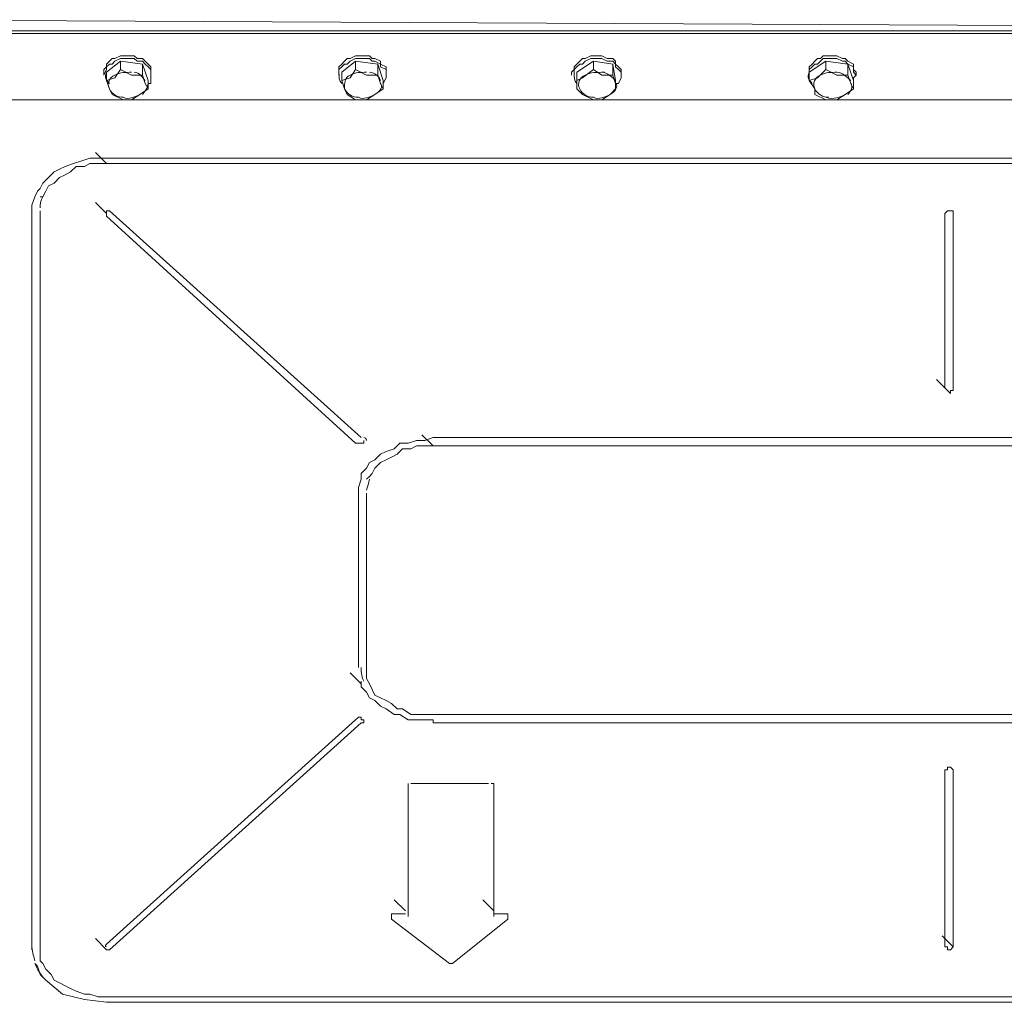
# Model space of a CAD drawing. Header units: millimetres. Extents: x -300186 to 535068, y -28581 to 763298.
# Tile 257 of 405: x 12716 to 13135, y 190274 to 190692. Entities that reach past the tile are written whole.
import ezdxf

# ---------------------------------------------------------------- set-up
doc = ezdxf.new("R2010")
doc.units = ezdxf.units.MM
doc.header["$LTSCALE"] = 10
doc.layers.add('koty', color=6, linetype='Continuous', lineweight=9)
doc.layers.add('NS_tenka', color=252, linetype='Continuous', lineweight=18)
doc.layers.add('popisky', color=6, linetype='Continuous')

# ---------------------------------------------------------------- blocks, each defined once
blk = doc.blocks.new('A$C12ac11e3')
at = {"layer": 'NS_tenka'}
for p, q in [((-914.61, 4290.83), (22.25, 4286.12)), ((-909.89, 4286.12), (22.25, 4286.12)), ((-909.89, 4284.94), (22.25, 4284.94)), ((22.25, 4284.94), (-909.89, 4284.94)), ((-799.12, 4286.12), (-799.12, 4286.12)), ((-799.12, 4286.12), (-799.12, 4286.12)), ((-799.12, 4286.12), (-794.41, 4286.12)), ((-794.41, 4286.12), (-788.51, 4286.12)), ((-788.51, 4286.12), (-788.51, 4286.12)), ((-788.51, 4286.12), (-788.51, 4286.12)), ((-694.24, 4286.12), (-698.95, 4286.12)), ((-698.95, 4286.12), (-698.95, 4286.12)), ((-698.95, 4286.12), (-698.95, 4286.12)), ((-688.35, 4286.12), (-694.24, 4286.12)), ((-688.35, 4286.12), (-688.35, 4286.12)), ((-688.35, 4286.12), (-688.35, 4286.12)), ((-594.07, 4286.12), (-598.79, 4286.12)), ((-598.79, 4286.12), (-598.79, 4286.12)), ((-598.79, 4286.12), (-598.79, 4286.12)), ((-589.36, 4286.12), (-594.07, 4286.12)), ((-589.36, 4286.12), (-589.36, 4286.12)), ((-589.36, 4286.12), (-589.36, 4286.12)), ((-498.62, 4286.12), (-499.8, 4286.12)), ((-498.62, 4286.12), (-498.62, 4286.12)), ((-493.91, 4286.12), (-498.62, 4286.12)), ((-489.19, 4286.12), (-493.91, 4286.12)), ((-489.19, 4286.12), (-489.19, 4286.12)), ((-489.19, 4286.12), (-489.19, 4286.12)), ((-801.48, 4273.15), (-800.3, 4274.33)), ((-800.3, 4274.33), (-799.12, 4274.33)), ((-799.12, 4274.33), (-796.76, 4275.51)), ((-799.12, 4273.15), (-796.76, 4274.33)), ((-796.76, 4275.51), (-794.41, 4275.51)), ((-796.76, 4274.33), (-794.41, 4274.33)), ((-794.41, 4275.51), (-793.23, 4275.51)), ((-794.41, 4274.33), (-793.23, 4274.33)), ((-793.23, 4275.51), (-790.87, 4275.51)), ((-793.23, 4274.33), (-790.87, 4274.33)), ((-790.87, 4275.51), (-789.69, 4274.33)), ((-790.87, 4274.33), (-789.69, 4273.15)), ((-789.69, 4274.33), (-787.33, 4274.33)), ((-787.33, 4274.33), (-786.16, 4273.15)), ((-701.31, 4273.15), (-700.13, 4274.33)), ((-700.13, 4274.33), (-698.95, 4274.33)), ((-698.95, 4274.33), (-696.6, 4275.51)), ((-698.95, 4273.15), (-696.6, 4274.33)), ((-696.6, 4275.51), (-694.24, 4275.51)), ((-696.6, 4274.33), (-694.24, 4274.33)), ((-694.24, 4275.51), (-693.06, 4275.51)), ((-694.24, 4274.33), (-693.06, 4274.33)), ((-693.06, 4275.51), (-690.7, 4275.51)), ((-693.06, 4274.33), (-690.7, 4274.33)), ((-690.7, 4275.51), (-689.53, 4274.33)), ((-690.7, 4274.33), (-689.53, 4273.15)), ((-689.53, 4274.33), (-688.35, 4274.33)), ((-688.35, 4274.33), (-685.99, 4273.15)), ((-601.14, 4273.15), (-599.96, 4274.33)), ((-599.96, 4274.33), (-598.79, 4274.33)), ((-598.79, 4274.33), (-596.43, 4275.51)), ((-598.79, 4273.15), (-596.43, 4274.33)), ((-596.43, 4275.51), (-595.25, 4275.51)), ((-596.43, 4274.33), (-595.25, 4274.33)), ((-595.25, 4275.51), (-592.89, 4275.51)), ((-595.25, 4274.33), (-592.89, 4274.33)), ((-592.89, 4275.51), (-591.72, 4275.51)), ((-592.89, 4274.33), (-591.72, 4274.33)), ((-591.72, 4275.51), (-589.36, 4274.33)), ((-591.72, 4274.33), (-589.36, 4273.15)), ((-589.36, 4274.33), (-587, 4274.33)), ((-587, 4274.33), (-585.82, 4273.15)), ((-500.98, 4273.15), (-499.8, 4274.33)), ((-499.8, 4274.33), (-498.62, 4274.33)), ((-498.62, 4274.33), (-497.44, 4275.51)), ((-498.62, 4273.15), (-497.44, 4274.33)), ((-497.44, 4275.51), (-495.08, 4275.51)), ((-497.44, 4274.33), (-495.08, 4274.33)), ((-495.08, 4275.51), (-492.73, 4275.51)), ((-495.08, 4274.33), (-492.73, 4274.33)), ((-492.73, 4275.51), (-491.55, 4275.51)), ((-492.73, 4274.33), (-491.55, 4274.33)), ((-491.55, 4275.51), (-489.19, 4274.33)), ((-491.55, 4274.33), (-489.19, 4273.15)), ((-489.19, 4274.33), (-488.01, 4274.33)), ((-488.01, 4274.33), (-486.84, 4273.15)), ((-803.83, 4269.62), (-802.65, 4270.8)), ((-802.65, 4268.44), (-796.76, 4273.15)), ((-802.65, 4271.97), (-801.48, 4273.15)), ((-802.65, 4270.8), (-801.48, 4271.97)), ((-802.65, 4270.8), (-802.65, 4271.97)), ((-802.65, 4269.62), (-802.65, 4270.8)), ((-801.48, 4271.97), (-800.3, 4271.97)), ((-800.3, 4271.97), (-799.12, 4273.15)), ((-796.76, 4273.15), (-796.76, 4269.62)), ((-796.76, 4273.15), (-787.33, 4271.97)), ((-789.69, 4273.15), (-787.33, 4273.15)), ((-787.33, 4273.15), (-786.16, 4271.97)), ((-787.33, 4271.97), (-787.33, 4267.26)), ((-787.33, 4271.97), (-784.98, 4264.9)), ((-786.16, 4273.15), (-784.98, 4271.97)), ((-786.16, 4271.97), (-784.98, 4270.8)), ((-784.98, 4271.97), (-783.8, 4270.8)), ((-784.98, 4270.8), (-783.8, 4269.62)), ((-783.8, 4270.8), (-783.8, 4269.62)), ((-703.67, 4270.8), (-702.49, 4271.97)), ((-703.67, 4269.62), (-702.49, 4270.8)), ((-703.67, 4269.62), (-703.67, 4270.8)), ((-702.49, 4268.44), (-696.6, 4273.15)), ((-702.49, 4271.97), (-701.31, 4273.15)), ((-702.49, 4270.8), (-701.31, 4271.97)), ((-701.31, 4271.97), (-700.13, 4271.97)), ((-700.13, 4271.97), (-698.95, 4273.15)), ((-696.6, 4273.15), (-696.6, 4269.62)), ((-696.6, 4273.15), (-687.17, 4271.97)), ((-689.53, 4273.15), (-688.35, 4273.15)), ((-688.35, 4273.15), (-685.99, 4271.97)), ((-687.17, 4271.97), (-687.17, 4267.26)), ((-687.17, 4271.97), (-684.81, 4264.9)), ((-685.99, 4273.15), (-685.99, 4271.97)), ((-685.99, 4271.97), (-685.99, 4270.8)), ((-685.99, 4271.97), (-683.63, 4270.8)), ((-685.99, 4270.8), (-683.63, 4269.62)), ((-683.63, 4270.8), (-683.63, 4269.62)), ((-603.5, 4270.8), (-602.32, 4271.97)), ((-603.5, 4269.62), (-602.32, 4270.8)), ((-603.5, 4269.62), (-603.5, 4270.8)), ((-602.32, 4268.44), (-595.25, 4273.15)), ((-602.32, 4271.97), (-601.14, 4273.15)), ((-602.32, 4270.8), (-601.14, 4271.97)), ((-601.14, 4271.97), (-599.96, 4271.97)), ((-599.96, 4271.97), (-598.79, 4273.15)), ((-595.25, 4273.15), (-595.25, 4269.62)), ((-595.25, 4273.15), (-587, 4271.97)), ((-589.36, 4273.15), (-587, 4273.15)), ((-587, 4273.15), (-585.82, 4271.97)), ((-587, 4271.97), (-587, 4267.26)), ((-587, 4271.97), (-585.82, 4264.9)), ((-585.82, 4273.15), (-585.82, 4271.97)), ((-585.82, 4271.97), (-585.82, 4270.8)), ((-585.82, 4271.97), (-584.64, 4270.8)), ((-585.82, 4270.8), (-584.64, 4269.62)), ((-584.64, 4270.8), (-583.47, 4269.62)), ((-503.33, 4268.44), (-496.26, 4273.15)), ((-503.33, 4270.8), (-502.15, 4271.97)), ((-503.33, 4269.62), (-502.15, 4270.8)), ((-503.33, 4269.62), (-503.33, 4270.8)), ((-502.15, 4271.97), (-500.98, 4273.15)), ((-502.15, 4270.8), (-500.98, 4271.97)), ((-500.98, 4271.97), (-499.8, 4271.97)), ((-499.8, 4271.97), (-498.62, 4273.15)), ((-496.26, 4273.15), (-496.26, 4269.62)), ((-496.26, 4273.15), (-486.84, 4271.97)), ((-489.19, 4273.15), (-488.01, 4273.15)), ((-488.01, 4273.15), (-486.84, 4271.97)), ((-486.84, 4273.15), (-484.48, 4271.97)), ((-486.84, 4271.97), (-486.84, 4267.26)), ((-486.84, 4271.97), (-484.48, 4264.9)), ((-486.84, 4271.97), (-484.48, 4270.8)), ((-484.48, 4271.97), (-484.48, 4270.8)), ((-484.48, 4270.8), (-484.48, 4269.62)), ((-484.48, 4270.8), (-484.48, 4269.62)), ((-803.83, 4267.26), (-802.65, 4269.62)), ((-803.83, 4268.44), (-803.83, 4269.62)), ((-803.83, 4268.44), (-803.83, 4267.26)), ((-803.83, 4267.26), (-803.83, 4267.26)), ((-802.65, 4264.9), (-802.65, 4268.44)), ((-799.12, 4266.08), (-802.65, 4264.9)), ((-796.76, 4269.62), (-799.12, 4266.08)), ((-792.05, 4267.26), (-796.76, 4269.62)), ((-796.76, 4269.62), (-796.76, 4269.62)), ((-787.33, 4267.26), (-792.05, 4267.26)), ((-786.16, 4263.73), (-787.33, 4267.26)), ((-787.33, 4267.26), (-787.33, 4267.26)), ((-783.8, 4269.62), (-783.8, 4268.44)), ((-783.8, 4269.62), (-783.8, 4268.44)), ((-783.8, 4267.26), (-783.8, 4268.44)), ((-783.8, 4268.44), (-783.8, 4268.44)), ((-783.8, 4268.44), (-783.8, 4267.26)), ((-783.8, 4267.26), (-783.8, 4266.08)), ((-783.8, 4266.08), (-783.8, 4263.73)), ((-703.67, 4267.26), (-703.67, 4269.62)), ((-703.67, 4268.44), (-703.67, 4269.62)), ((-703.67, 4268.44), (-703.67, 4267.26)), ((-703.67, 4267.26), (-703.67, 4267.26)), ((-702.49, 4264.9), (-702.49, 4268.44)), ((-698.95, 4266.08), (-702.49, 4264.9)), ((-696.6, 4269.62), (-698.95, 4266.08)), ((-691.88, 4267.26), (-696.6, 4269.62)), ((-696.6, 4269.62), (-696.6, 4269.62)), ((-687.17, 4267.26), (-691.88, 4267.26)), ((-685.99, 4263.73), (-687.17, 4267.26)), ((-687.17, 4267.26), (-687.17, 4267.26)), ((-683.63, 4266.08), (-684.81, 4263.73)), ((-683.63, 4269.62), (-683.63, 4268.44)), ((-683.63, 4269.62), (-683.63, 4268.44)), ((-683.63, 4267.26), (-683.63, 4268.44)), ((-683.63, 4268.44), (-683.63, 4268.44)), ((-683.63, 4268.44), (-683.63, 4267.26)), ((-683.63, 4267.26), (-683.63, 4266.08)), ((-604.68, 4268.44), (-603.5, 4269.62)), ((-604.68, 4268.44), (-604.68, 4267.26)), ((-604.68, 4267.26), (-604.68, 4267.26)), ((-603.5, 4267.26), (-603.5, 4269.62)), ((-602.32, 4264.9), (-602.32, 4268.44)), ((-599.96, 4266.08), (-602.32, 4264.9)), ((-595.25, 4269.62), (-599.96, 4266.08)), ((-591.72, 4267.26), (-595.25, 4269.62)), ((-595.25, 4269.62), (-595.25, 4269.62)), ((-587, 4267.26), (-591.72, 4267.26)), ((-585.82, 4263.73), (-587, 4267.26)), ((-587, 4267.26), (-587, 4267.26)), ((-584.64, 4269.62), (-583.47, 4268.44)), ((-583.47, 4266.08), (-584.64, 4263.73)), ((-583.47, 4269.62), (-583.47, 4268.44)), ((-583.47, 4267.26), (-583.47, 4268.44)), ((-583.47, 4268.44), (-583.47, 4268.44)), ((-583.47, 4268.44), (-583.47, 4267.26)), ((-583.47, 4267.26), (-583.47, 4266.08)), ((-503.33, 4267.26), (-503.33, 4269.62)), ((-503.33, 4268.44), (-503.33, 4269.62)), ((-503.33, 4268.44), (-503.33, 4267.26)), ((-503.33, 4264.9), (-503.33, 4268.44)), ((-503.33, 4267.26), (-503.33, 4267.26)), ((-499.8, 4266.08), (-503.33, 4264.9)), ((-496.26, 4269.62), (-499.8, 4266.08)), ((-491.55, 4267.26), (-496.26, 4269.62)), ((-496.26, 4269.62), (-496.26, 4269.62)), ((-486.84, 4267.26), (-491.55, 4267.26)), ((-485.66, 4263.73), (-486.84, 4267.26)), ((-486.84, 4267.26), (-486.84, 4267.26)), ((-484.48, 4269.62), (-484.48, 4268.44)), ((-484.48, 4269.62), (-483.3, 4268.44)), ((-484.48, 4268.44), (-483.3, 4267.26)), ((-483.3, 4267.26), (-484.48, 4266.08)), ((-484.48, 4266.08), (-484.48, 4263.73)), ((-483.3, 4267.26), (-483.3, 4268.44)), ((-483.3, 4268.44), (-483.3, 4268.44)), ((-802.65, 4264.9), (-801.48, 4261.37)), ((-801.48, 4261.37), (-801.48, 4261.37)), ((-801.48, 4261.37), (-800.3, 4259.01)), ((-788.51, 4259.01), (-784.98, 4261.37)), ((-784.98, 4261.37), (-786.16, 4263.73)), ((-784.98, 4264.9), (-784.98, 4261.37)), ((-783.8, 4263.73), (-784.98, 4263.73)), ((-784.98, 4261.37), (-784.98, 4261.37)), ((-702.49, 4264.9), (-701.31, 4261.37)), ((-701.31, 4261.37), (-701.31, 4261.37)), ((-701.31, 4261.37), (-700.13, 4259.01)), ((-688.35, 4259.01), (-684.81, 4261.37)), ((-684.81, 4261.37), (-685.99, 4263.73)), ((-684.81, 4264.9), (-684.81, 4261.37)), ((-684.81, 4261.37), (-684.81, 4261.37)), ((-602.32, 4264.9), (-602.32, 4261.37)), ((-602.32, 4261.37), (-602.32, 4261.37)), ((-602.32, 4261.37), (-599.96, 4259.01)), ((-588.18, 4259.01), (-585.82, 4261.37)), ((-585.82, 4264.9), (-585.82, 4261.37)), ((-585.82, 4261.37), (-585.82, 4263.73)), ((-584.64, 4263.73), (-585.82, 4263.73)), ((-585.82, 4261.37), (-585.82, 4261.37)), ((-503.33, 4264.9), (-500.98, 4261.37)), ((-500.98, 4261.37), (-500.98, 4261.37)), ((-500.98, 4261.37), (-500.98, 4259.01)), ((-488.01, 4259.01), (-484.48, 4261.37)), ((-484.48, 4261.37), (-485.66, 4263.73)), ((-484.48, 4264.9), (-484.48, 4261.37)), ((-484.48, 4261.37), (-484.48, 4261.37)), ((-800.3, 4259.01), (-795.58, 4256.65)), ((-792.05, 4256.65), (-788.51, 4259.01)), ((-700.13, 4259.01), (-696.6, 4256.65)), ((-691.88, 4256.65), (-688.35, 4259.01)), ((-599.96, 4259.01), (-595.25, 4256.65)), ((-591.72, 4256.65), (-588.18, 4259.01)), ((-500.98, 4259.01), (-496.26, 4256.65)), ((-491.55, 4256.65), (-488.01, 4259.01)), ((-17.82, 4256.65), (-869.83, 4256.65)), ((-795.58, 4256.65), (-792.05, 4256.65)), ((-696.6, 4256.65), (-691.88, 4256.65)), ((-595.25, 4256.65), (-591.72, 4256.65)), ((-496.26, 4256.65), (-491.55, 4256.65)), ((-802.65, 4229.55), (-807.37, 4234.26)), ((-807.37, 4234.26), (-807.37, 4234.26)), ((-820.33, 4228.37), (-822.69, 4227.19)), ((-816.8, 4229.55), (-820.33, 4228.37)), ((-817.97, 4226.02), (-815.62, 4228.37)), ((-813.26, 4230.73), (-816.8, 4229.55)), ((-815.62, 4228.37), (-812.08, 4228.37)), ((-809.73, 4231.91), (-813.26, 4230.73)), ((-812.08, 4228.37), (-809.73, 4229.55)), ((-806.19, 4231.91), (-809.73, 4231.91)), ((-809.73, 4229.55), (-806.19, 4229.55)), ((-802.65, 4231.91), (-806.19, 4231.91)), ((-806.19, 4229.55), (-802.65, 4229.55)), ((-84.99, 4231.91), (-802.65, 4231.91)), ((-802.65, 4229.55), (-84.99, 4229.55)), ((-827.4, 4223.66), (-829.76, 4221.3)), ((-825.04, 4226.02), (-827.4, 4223.66)), ((-822.69, 4227.19), (-825.04, 4226.02)), ((-825.04, 4221.3), (-822.69, 4223.66)), ((-822.69, 4223.66), (-820.33, 4224.84)), ((-820.33, 4224.84), (-817.97, 4226.02)), ((-829.76, 4221.3), (-830.94, 4218.95)), ((-828.58, 4217.77), (-827.4, 4220.12)), ((-827.4, 4220.12), (-825.04, 4221.3)), ((-833.29, 4215.41), (-834.47, 4211.87)), ((-832.12, 4217.77), (-833.29, 4215.41)), ((-830.94, 4218.95), (-832.12, 4217.77)), ((-830.94, 4215.41), (-829.76, 4215.41)), ((-829.76, 4215.41), (-828.58, 4217.77)), ((-834.47, 4211.87), (-834.47, 4209.52)), ((-802.65, 4208.34), (-807.37, 4213.05)), ((-807.37, 4213.05), (-807.37, 4213.05)), ((-834.47, 4209.52), (-834.47, 3894.88)), ((-830.94, 4209.52), (-830.94, 3894.88)), ((-802.65, 4208.34), (-802.65, 4209.52)), ((-802.65, 4209.52), (-802.65, 4209.52)), ((-802.65, 4209.52), (-801.48, 4209.52)), ((-802.65, 4208.34), (-802.65, 4207.16)), ((-802.65, 4207.16), (-802.65, 4207.16)), ((-802.65, 4207.16), (-696.6, 4110.53)), ((-801.48, 4209.52), (-801.48, 4209.52)), ((-801.48, 4209.52), (-694.24, 4112.89)), ((-445.59, 4208.34), (-444.41, 4209.52)), ((-445.59, 4134.1), (-445.59, 4208.34)), ((-444.41, 4209.52), (-444.41, 4209.52)), ((-444.41, 4209.52), (-443.23, 4209.52)), ((-443.23, 4209.52), (-443.23, 4209.52)), ((-443.23, 4209.52), (-442.05, 4209.52)), ((-442.05, 4209.52), (-442.05, 4208.34)), ((-442.05, 4208.34), (-442.05, 4134.1)), ((-444.41, 4132.92), (-449.13, 4137.63)), ((-449.13, 4137.63), (-443.23, 4131.74)), ((-444.41, 4132.92), (-445.59, 4134.1)), ((-445.59, 4134.1), (-445.59, 4134.1)), ((-443.23, 4131.74), (-443.23, 4132.92)), ((-443.23, 4132.92), (-442.05, 4132.92)), ((-442.05, 4134.1), (-442.05, 4132.92)), ((-442.05, 4134.1), (-442.05, 4134.1)), ((-442.05, 4132.92), (-442.05, 4132.92)), ((-696.6, 4110.53), (-696.6, 4110.53)), ((-696.6, 4110.53), (-694.24, 4110.53)), ((-694.24, 4112.89), (-694.24, 4112.89)), ((-694.24, 4110.53), (-693.06, 4110.53)), ((-693.06, 4110.53), (-693.06, 4111.71)), ((-693.06, 4111.71), (-693.06, 4111.71)), ((-680.1, 4108.17), (-677.74, 4110.53)), ((-677.74, 4110.53), (-674.21, 4110.53)), ((-674.21, 4110.53), (-670.67, 4111.71)), ((-670.67, 4111.71), (-667.13, 4111.71)), ((-663.6, 4109.35), (-668.31, 4114.06)), ((-668.31, 4114.06), (-668.31, 4114.06)), ((-667.13, 4111.71), (-663.6, 4112.89)), ((-663.6, 4112.89), (-224.04, 4112.89)), ((-685.99, 4105.82), (-683.63, 4106.99)), ((-683.63, 4106.99), (-680.1, 4108.17)), ((-678.92, 4105.82), (-676.56, 4108.17)), ((-676.56, 4108.17), (-673.03, 4108.17)), ((-673.03, 4108.17), (-670.67, 4109.35)), ((-670.67, 4109.35), (-667.13, 4109.35)), ((-667.13, 4109.35), (-663.6, 4109.35)), ((-663.6, 4109.35), (-224.04, 4109.35)), ((-691.88, 4099.92), (-690.7, 4102.28)), ((-690.7, 4102.28), (-688.35, 4103.46)), ((-688.35, 4103.46), (-685.99, 4105.82)), ((-688.35, 4099.92), (-685.99, 4102.28)), ((-685.99, 4102.28), (-683.63, 4103.46)), ((-683.63, 4103.46), (-681.28, 4104.64)), ((-681.28, 4104.64), (-678.92, 4105.82)), ((-694.24, 4097.57), (-691.88, 4099.92)), ((-689.53, 4097.57), (-688.35, 4099.92)), ((-695.42, 4091.67), (-694.24, 4095.21)), ((-694.24, 4095.21), (-694.24, 4097.57)), ((-691.88, 4095.21), (-690.7, 4096.39)), ((-690.7, 4096.39), (-689.53, 4097.57)), ((-695.42, 4089.32), (-695.42, 4091.67)), ((-695.42, 4015.08), (-695.42, 4089.32)), ((-695.42, 4089.32), (-695.42, 4089.32)), ((-691.88, 4015.08), (-691.88, 4089.32)), ((-691.88, 4012.72), (-691.88, 4015.08)), ((-694.24, 4008.01), (-698.95, 4012.72)), ((-698.95, 4012.72), (-698.95, 4012.72)), ((-691.88, 4010.36), (-691.88, 4012.72)), ((-690.7, 4008.01), (-691.88, 4010.36)), ((-694.24, 4009.18), (-694.24, 4008.01)), ((-694.24, 4008.01), (-694.24, 4008.01)), ((-694.24, 4008.01), (-694.24, 4006.83)), ((-694.24, 4006.83), (-691.88, 4004.47)), ((-689.53, 4005.65), (-690.7, 4008.01)), ((-688.35, 4003.29), (-689.53, 4005.65)), ((-691.88, 4004.47), (-690.7, 4002.11)), ((-690.7, 4002.11), (-688.35, 4000.94)), ((-685.99, 4002.11), (-688.35, 4003.29)), ((-683.63, 4000.94), (-685.99, 4002.11)), ((-688.35, 4000.94), (-685.99, 3998.58)), ((-685.99, 3998.58), (-683.63, 3997.4)), ((-681.28, 3999.76), (-683.63, 4000.94)), ((-683.63, 3997.4), (-680.1, 3995.04)), ((-678.92, 3997.4), (-681.28, 3999.76)), ((-676.56, 3997.4), (-678.92, 3997.4)), ((-673.03, 3995.04), (-676.56, 3997.4)), ((-696.6, 3992.69), (-695.42, 3993.86)), ((-695.42, 3993.86), (-694.24, 3993.86)), ((-694.24, 3993.86), (-694.24, 3992.69)), ((-680.1, 3995.04), (-677.74, 3995.04)), ((-677.74, 3995.04), (-674.21, 3992.69)), ((-670.67, 3995.04), (-673.03, 3995.04)), ((-667.13, 3995.04), (-670.67, 3995.04)), ((-663.6, 3995.04), (-667.13, 3995.04)), ((-224.04, 3995.04), (-663.6, 3995.04)), ((-802.65, 3897.23), (-696.6, 3992.69)), ((-801.48, 3894.88), (-694.24, 3991.51)), ((-694.24, 3992.69), (-693.06, 3992.69)), ((-694.24, 3991.51), (-693.06, 3991.51)), ((-694.24, 3991.51), (-694.24, 3991.51)), ((-693.06, 3991.51), (-693.06, 3992.69)), ((-693.06, 3992.69), (-693.06, 3992.69)), ((-693.06, 3992.69), (-693.06, 3992.69)), ((-693.06, 3991.51), (-693.06, 3991.51)), ((-674.21, 3992.69), (-670.67, 3992.69)), ((-670.67, 3992.69), (-667.13, 3992.69)), ((-667.13, 3992.69), (-663.6, 3992.69)), ((-663.6, 3992.69), (-663.6, 3991.51)), ((-663.6, 3991.51), (-224.04, 3991.51)), ((-444.41, 3971.47), (-444.41, 3972.65)), ((-444.41, 3972.65), (-444.41, 3972.65)), ((-444.41, 3972.65), (-443.23, 3972.65)), ((-443.23, 3972.65), (-443.23, 3972.65)), ((-443.23, 3972.65), (-442.05, 3971.47)), ((-445.59, 3896.06), (-445.59, 3971.47)), ((-445.59, 3971.47), (-444.41, 3971.47)), ((-442.05, 3971.47), (-442.05, 3896.06)), ((-674.21, 3965.58), (-674.21, 3964.4)), ((-674.21, 3964.4), (-674.21, 3964.4)), ((-674.21, 3909.02), (-674.21, 3964.4)), ((-674.21, 3964.4), (-674.21, 3964.4)), ((-673.03, 3965.58), (-640.03, 3965.58)), ((-640.03, 3965.58), (-640.03, 3965.58)), ((-637.67, 3965.58), (-637.67, 3964.4)), ((-637.67, 3964.4), (-637.67, 3964.4)), ((-637.67, 3964.4), (-637.67, 3909.02)), ((-675.38, 3911.37), (-680.1, 3916.09)), ((-680.1, 3916.09), (-680.1, 3916.09)), ((-637.67, 3911.37), (-642.39, 3916.09)), ((-642.39, 3916.09), (-642.39, 3916.09)), ((-681.28, 3909.02), (-681.28, 3910.2)), ((-681.28, 3910.2), (-680.1, 3910.2)), ((-680.1, 3910.2), (-680.1, 3910.2)), ((-680.1, 3910.2), (-675.38, 3910.2)), ((-637.67, 3910.2), (-632.96, 3910.2)), ((-632.96, 3910.2), (-631.78, 3910.2)), ((-631.78, 3910.2), (-631.78, 3910.2)), ((-631.78, 3910.2), (-631.78, 3909.02)), ((-681.28, 3909.02), (-681.28, 3907.84)), ((-681.28, 3907.84), (-681.28, 3907.84)), ((-681.28, 3907.84), (-681.28, 3907.84)), ((-681.28, 3907.84), (-681.28, 3907.84)), ((-681.28, 3907.84), (-656.53, 3888.98)), ((-655.35, 3888.98), (-631.78, 3907.84)), ((-637.67, 3909.02), (-637.67, 3909.02)), ((-631.78, 3907.84), (-631.78, 3909.02)), ((-631.78, 3909.02), (-631.78, 3909.02)), ((-631.78, 3907.84), (-631.78, 3907.84)), ((-631.78, 3907.84), (-631.78, 3907.84)), ((-631.78, 3907.84), (-631.78, 3907.84)), ((-442.05, 3896.06), (-446.77, 3900.77)), ((-446.77, 3900.77), (-446.77, 3900.77)), ((-802.65, 3894.88), (-807.37, 3899.59)), ((-807.37, 3899.59), (-807.37, 3899.59)), ((-830.94, 3894.88), (-830.94, 3892.52)), ((-830.94, 3892.52), (-830.94, 3890.16)), ((-802.65, 3894.88), (-802.65, 3894.88)), ((-802.65, 3894.88), (-801.48, 3894.88)), ((-444.41, 3896.06), (-445.59, 3896.06)), ((-445.59, 3896.06), (-445.59, 3896.06)), ((-444.41, 3896.06), (-444.41, 3894.88)), ((-444.41, 3894.88), (-443.23, 3894.88)), ((-444.41, 3894.88), (-444.41, 3894.88)), ((-443.23, 3894.88), (-442.05, 3896.06)), ((-443.23, 3894.88), (-443.23, 3894.88)), ((-442.05, 3896.06), (-442.05, 3896.06)), ((-833.29, 3888.98), (-832.12, 3887.81)), ((-833.29, 3888.98), (-833.29, 3888.98)), ((-833.29, 3888.98), (-833.29, 3888.98)), ((-830.94, 3890.16), (-829.76, 3888.98)), ((-829.76, 3888.98), (-828.58, 3886.63)), ((-656.53, 3888.98), (-656.53, 3888.98)), ((-656.53, 3888.98), (-655.35, 3888.98)), ((-655.35, 3888.98), (-655.35, 3888.98)), ((-832.12, 3887.81), (-830.94, 3884.27)), ((-830.94, 3884.27), (-828.58, 3881.91)), ((-828.58, 3886.63), (-826.22, 3884.27)), ((-826.22, 3884.27), (-825.04, 3881.91)), ((-828.58, 3881.91), (-821.51, 3876.02)), ((-825.04, 3881.91), (-822.69, 3880.74)), ((-822.69, 3880.74), (-820.33, 3879.56)), ((-821.51, 3876.02), (-812.08, 3873.66)), ((-820.33, 3879.56), (-817.97, 3878.38)), ((-817.97, 3878.38), (-815.62, 3877.2)), ((-815.62, 3877.2), (-812.08, 3876.02)), ((-812.08, 3876.02), (-809.73, 3876.02)), ((-809.73, 3876.02), (-806.19, 3874.84)), ((-812.08, 3873.66), (-802.65, 3872.49)), ((-806.19, 3874.84), (-802.65, 3874.84)), ((-802.65, 3874.84), (-84.99, 3874.84)), ((-802.65, 3872.49), (-84.99, 3872.49))]:
    blk.add_line(p, q, dxfattribs=at)
for points in [[(-802.65, 4268.44), (-803.83, 4266.08), (-802.65, 4264.9), (-801.48, 4263.73)], [(-799.12, 4267.26), (-801.48, 4266.08), (-802.65, 4263.73), (-801.48, 4261.37)], [(-792.05, 4268.44), (-794.41, 4268.44), (-796.76, 4268.44), (-799.12, 4267.26)], [(-786.16, 4264.9), (-787.33, 4266.08), (-788.51, 4268.44), (-790.87, 4268.44)], [(-703.67, 4268.44), (-703.67, 4266.08), (-703.67, 4264.9), (-702.49, 4263.73)], [(-698.95, 4267.26), (-701.31, 4266.08), (-701.31, 4263.73), (-701.31, 4261.37)], [(-691.88, 4268.44), (-694.24, 4268.44), (-696.6, 4268.44), (-698.95, 4267.26)], [(-685.99, 4264.9), (-685.99, 4266.08), (-688.35, 4268.44), (-690.7, 4268.44)], [(-603.5, 4268.44), (-603.5, 4266.08), (-603.5, 4264.9), (-602.32, 4263.73)], [(-598.79, 4267.26), (-601.14, 4266.08), (-602.32, 4263.73), (-601.14, 4261.37)], [(-590.54, 4268.44), (-594.07, 4268.44), (-596.43, 4268.44), (-598.79, 4267.26)], [(-585.82, 4264.9), (-587, 4266.08), (-589.36, 4268.44), (-591.72, 4268.44)], [(-503.33, 4268.44), (-504.51, 4266.08), (-503.33, 4264.9), (-502.15, 4263.73)], [(-498.62, 4267.26), (-500.98, 4266.08), (-502.15, 4263.73), (-500.98, 4261.37)], [(-491.55, 4268.44), (-493.91, 4268.44), (-496.26, 4268.44), (-498.62, 4267.26)], [(-485.66, 4264.9), (-486.84, 4266.08), (-489.19, 4268.44), (-491.55, 4268.44)], [(-801.48, 4261.37), (-800.3, 4259.01), (-797.94, 4257.83), (-795.58, 4257.83)], [(-787.33, 4259.01), (-786.16, 4260.19), (-784.98, 4262.55), (-784.98, 4263.73)], [(-701.31, 4261.37), (-700.13, 4259.01), (-697.77, 4257.83), (-695.42, 4257.83)], [(-688.35, 4259.01), (-685.99, 4260.19), (-684.81, 4262.55), (-685.99, 4263.73)], [(-601.14, 4261.37), (-599.96, 4259.01), (-597.61, 4257.83), (-595.25, 4257.83)], [(-588.18, 4259.01), (-585.82, 4260.19), (-584.64, 4262.55), (-585.82, 4263.73)], [(-500.98, 4261.37), (-499.8, 4259.01), (-497.44, 4257.83), (-495.08, 4257.83)], [(-486.84, 4259.01), (-485.66, 4260.19), (-484.48, 4262.55), (-485.66, 4263.73)], [(-795.58, 4257.83), (-793.23, 4256.65), (-790.87, 4257.83), (-788.51, 4259.01)], [(-695.42, 4257.83), (-693.06, 4256.65), (-690.7, 4257.83), (-688.35, 4259.01)], [(-595.25, 4257.83), (-592.89, 4256.65), (-590.54, 4257.83), (-588.18, 4259.01)], [(-496.26, 4257.83), (-492.73, 4256.65), (-490.37, 4257.83), (-488.01, 4259.01)], [(-829.76, 4215.41), (-830.94, 4214.23), (-830.94, 4211.87), (-830.94, 4210.7)], [(-691.88, 4111.71), (-691.88, 4111.71), (-691.88, 4112.89), (-693.06, 4112.89)], [(-690.7, 4095.21), (-690.7, 4094.03), (-691.88, 4091.67), (-691.88, 4090.5)], [(-694.24, 4015.08), (-694.24, 4013.9), (-694.24, 4011.54), (-693.06, 4009.18)], [(-671.85, 3965.58), (-673.03, 3965.58), (-673.03, 3965.58), (-673.03, 3965.58)], [(-637.67, 3965.58), (-637.67, 3965.58), (-638.85, 3965.58), (-638.85, 3965.58)], [(-802.65, 3897.23), (-802.65, 3897.23), (-803.83, 3896.06), (-802.65, 3896.06)], [(-834.47, 3896.06), (-834.47, 3893.7), (-833.29, 3891.34), (-833.29, 3890.16)], [(-833.29, 3888.98), (-832.12, 3886.63), (-830.94, 3884.27), (-828.58, 3881.91)]]:
    blk.add_open_spline(points, degree=3, dxfattribs=at)
blk = doc.blocks.new('podklad')
at = {"layer": 'koty', "color": 252}
blk.add_blockref('A$C12ac11e3', (138541.33, 448055.96), dxfattribs=at)

msp = doc.modelspace()

# ---------------------------------------------------------------- block references
at = {"layer": 'popisky', "lineweight": -3}
msp.add_blockref('podklad', (-124985.783, -261654.613), dxfattribs=at)

doc.saveas('drawing.dxf')
